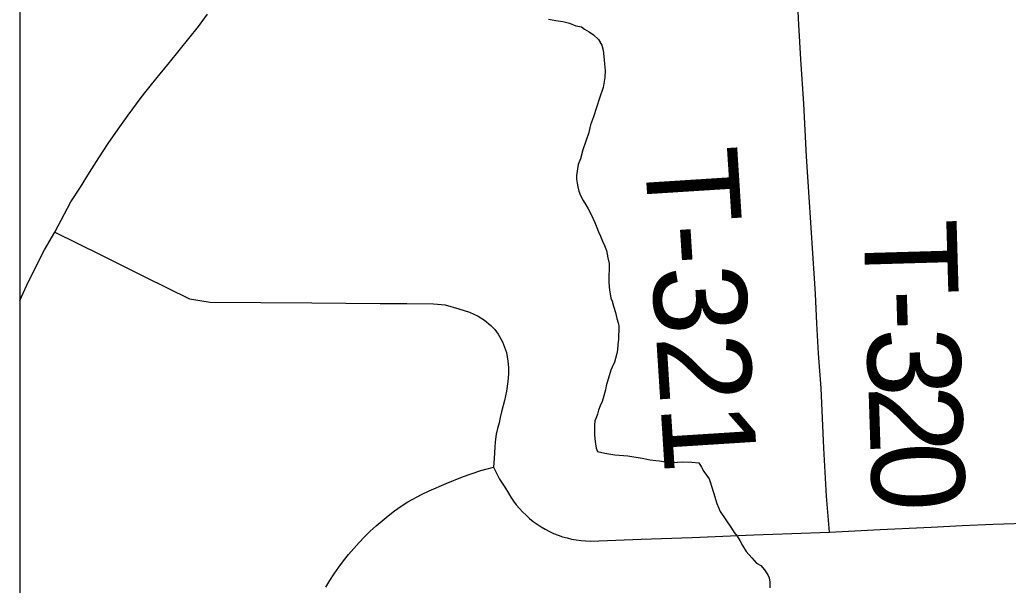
# Model space of a CAD drawing. Extents: x 103424 to 290657, y 38711 to 110967.
# Drawn here: x 103424 to 106634, y 53149 to 54986 of the extents above; entities that cross this region are included whole.
import ezdxf

# ---------------------------------------------------------------- set-up
doc = ezdxf.new("R2010")
doc.units = 0
for name, color, linetype in [('GM_X_Corporation', 7, 'Continuous'), ('GM_X_Minor_River', 7, 'Continuous'), ('GM_X_Township_Road', 7, 'Continuous'), ('GM_X_Township_Road_Text', 7, 'Continuous')]:
    doc.layers.add(name, color=color, linetype=linetype)

msp = doc.modelspace()

# ---------------------------------------------------------------- linework, layer by layer
at = {"layer": 'GM_X_Corporation'}
msp.add_lwpolyline([(103423.7, 96534.8), (103423.7, 38711.2), (175679.7, 38711.2), (175679.7, 110967.2), (119699, 110967.2), (119716.9, 106542.5), (119719.8, 106322.8), (119720.8, 106006.3), (119709.7, 99445.7), (119706.4, 99064.2), (119663.9, 96690), (117026.4, 96688.2), (115542.1, 96665), (105081.7, 96574.5)], close=True, dxfattribs=at)
msp.add_lwpolyline([(103423.7, 70904.9), (103423.7, 43132.7), (108691.3, 43264.4), (116952, 43470.9), (119934.2, 43543), (119908.2, 46302.1), (119859.8, 51426.6), (119800.4, 57496.9), (119747.3, 63220.6), (119711.4, 67089.1)], dxfattribs=at)
at = {"layer": 'GM_X_Minor_River'}
for points in [[(105140.8, 54987.3), (105165.1, 54983.7), (105187.3, 54980), (105209.7, 54974.3), (105230, 54966.6), (105248.2, 54962.8), (105258.4, 54954.9), (105272.7, 54947.1), (105287, 54937.2), (105303.4, 54921.3), (105313.8, 54903.3), (105318.1, 54887.2), (105320.4, 54867), (105322.8, 54842.8), (105325.2, 54820.7), (105323.6, 54798.4), (105318.1, 54766), (105306.5, 54731.5), (105297, 54701), (105287.4, 54670.5), (105277.8, 54644.1), (105272.1, 54619.8), (105262.5, 54591.3), (105252.9, 54562.9), (105245.3, 54534.5), (105237.5, 54516.2), (105232.1, 54479.7), (105232.3, 54467.6), (105234.5, 54455.5), (105236.7, 54443.4), (105239, 54429.3), (105245.3, 54415.3), (105253.6, 54399.3), (105261.9, 54385.3), (105270.2, 54371.3), (105278.6, 54355.2), (105284.9, 54341.2), (105291.2, 54327.2), (105297.5, 54311.1), (105303.8, 54297.1), (105310, 54283), (105316.4, 54267), (105322.7, 54252.9), (105329, 54236.9), (105333.4, 54212.7), (105337.8, 54194.6), (105338, 54178.4), (105336.5, 54152.1), (105336.8, 54132), (105339.2, 54107.8), (105341.5, 54095.7), (105343.7, 54081.6), (105347.9, 54071.5), (105352.2, 54055.4), (105358.6, 54035.3), (105363, 54015.2), (105367.3, 54001.1), (105369.4, 53991.1), (105369.7, 53974.9), (105367.9, 53962.8), (105368.1, 53948.6), (105366.4, 53930.4), (105364.7, 53914.2), (105362.9, 53902.1), (105359.1, 53885.9), (105355.3, 53873.7), (105347.5, 53857.4), (105343.6, 53847.2), (105328.3, 53796.5), (105326.5, 53784.3), (105320.8, 53764), (105315, 53745.7), (105309.2, 53731.5), (105303.4, 53717.3), (105299.6, 53705.1), (105295.7, 53692.9), (105291.9, 53682.7), (105290.1, 53668.6), (105290.3, 53654.4), (105290.6, 53636.2), (105293, 53616.1), (105295.4, 53593.9), (105299.6, 53583.9), (105323.9, 53578.2)], [(105323.9, 53578.2), (105356.3, 53572.7), (105398.7, 53569.3), (105445.3, 53562), (105471.6, 53556.4), (105489.8, 53554.7), (105501.9, 53552.8), (105514.1, 53551), (105526.2, 53549.2), (105544.4, 53547.5), (105574.6, 53550), (105606.9, 53548.5), (105629.2, 53546.9), (105637.5, 53532.9), (105645.8, 53518.8), (105654, 53506.9), (105662.3, 53494.9), (105666.5, 53484.8), (105670.8, 53470.8), (105677.2, 53450.7), (105687.9, 53414.5), (105698.4, 53388.4), (105735.6, 53334.5), (105743.9, 53320.5), (105754.2, 53308.5), (105762.6, 53294.5), (105770.9, 53278.5), (105783.3, 53258.5), (105801.8, 53238.6), (105816.3, 53220.7), (105830.5, 53212.8), (105842.9, 53198.9), (105853.2, 53182.9), (105857.4, 53172.8), (105859.7, 53158.7), (105860, 53140.6)]]:
    msp.add_lwpolyline(points, dxfattribs=at)
at = {"layer": 'GM_X_Township_Road'}
for points in [[(106053.8, 53321.5), (106044, 53438.6), (106035.2, 53594.6), (106030.8, 53692), (106026.4, 53789.5), (106018.1, 53901.4), (106012.9, 53998.8), (106007.7, 54096.2), (105998.4, 54244.4), (105988.8, 54392.9), (105979.2, 54541.4), (105974.8, 54626.9), (105970.5, 54712.4), (105960.6, 54858), (105954.4, 54969.9), (105949.4, 55057.2)], [(103423.7, 54072.4), (103429.3, 54085.7), (103452.2, 54135.8), (103503.9, 54238.4), (103537.2, 54296), (103589.8, 54394.7), (103620.5, 54442.5), (103650, 54490.3), (103680.3, 54537.6), (103711.2, 54584.3), (103743.2, 54630.6), (103776, 54676.2), (103818.3, 54733), (103834.7, 54754.2), (103851.3, 54775.3), (103879.7, 54810.5), (103910, 54847.2), (103941.9, 54885.8), (103973.2, 54925), (104003.9, 54964.5), (104033.9, 55004.6)], [(103537.2, 54296), (103685.2, 54222.9), (103830, 54151.4), (103974.8, 54079.8), (104041.8, 54068.1), (104206.9, 54067.1), (104372, 54066), (104482.9, 54065.4), (104593.9, 54064.7), (104680.6, 54064.1), (104767.3, 54063.5), (104805.3, 54059.8), (104849.5, 54047.4), (104884.1, 54035.6), (104912.6, 54022.8), (104933.2, 54010), (104953.4, 53992.8), (104967, 53980), (104977.1, 53964.7), (104991.9, 53940.3), (105004.3, 53905), (105008.7, 53876.9), (105010.6, 53856.1), (105011, 53835.8), (105009.4, 53810.6), (105004.3, 53779.3), (104997.7, 53749.2), (104988.8, 53712.2), (104983.7, 53693.6), (104980.3, 53676.9), (104975.6, 53658.6), (104971.3, 53639.6), (104967.8, 53614.7), (104966.3, 53597.6), (104964.2, 53560.3), (104962.1, 53532.7), (104982.2, 53493.8), (104999, 53467.3), (105010.8, 53448.5), (105018.6, 53435.4), (105027.4, 53422.6), (105036.5, 53410.3), (105046.6, 53398.5), (105056.9, 53387.1), (105068, 53376.4), (105079.3, 53366.1), (105091.4, 53356.5), (105103.7, 53347.4), (105116.8, 53339), (105129.9, 53331.1), (105143.7, 53324), (105157.6, 53317.6), (105171.9, 53311.9), (105186.5, 53306.8), (105201.1, 53302.6), (105216.2, 53299), (105231.3, 53296.2), (105246.6, 53294.1), (105262, 53292.9), (105277.4, 53292.3), (105442.3, 53298.5), (105607.2, 53304.7), (105707.7, 53308.6), (105808.2, 53312.4), (105931, 53317), (106053.8, 53321.5), (106218.7, 53329.7), (106383.6, 53337.8), (106484.2, 53342.8), (106584.8, 53347.7), (106722.9, 53352.2)], [(104417.7, 53143), (104431.3, 53165), (104445.4, 53186.6), (104460.3, 53207.8), (104475.6, 53228.5), (104491.7, 53248.7), (104508.4, 53268.4), (104525.7, 53287.5), (104543.6, 53306.2), (104562, 53324.3), (104581.1, 53341.8), (104600.5, 53358.7), (104620.7, 53374.9), (104641.1, 53390.6), (104662.2, 53405.6), (104683.6, 53420), (104728.6, 53443.5), (104753.5, 53455.3), (104808.1, 53480.1), (104862, 53501.2), (104921.1, 53522), (104962.1, 53532.7)]]:
    msp.add_lwpolyline(points, dxfattribs=at)

# ---------------------------------------------------------------- texts
at = {"layer": 'GM_X_Township_Road_Text'}
for s, height, rotation, p in [('T-321', 301.87, 273.6466, (105452.1, 54561.1)), ('T', 301.9, 271.6673, (106164.3, 54332.4)), ('-', 301.9, 271.6811, (106170.9, 54106.6)), ('3', 301.9, 271.7117, (106174.5, 53982.5)), ('2', 301.9, 271.8425, (106180.1, 53795.9)), ('0', 301.9, 272.201, (106186.1, 53608))]:
    msp.add_text(s, height=height, rotation=rotation, dxfattribs=at).set_placement(p)

doc.saveas('drawing.dxf')
